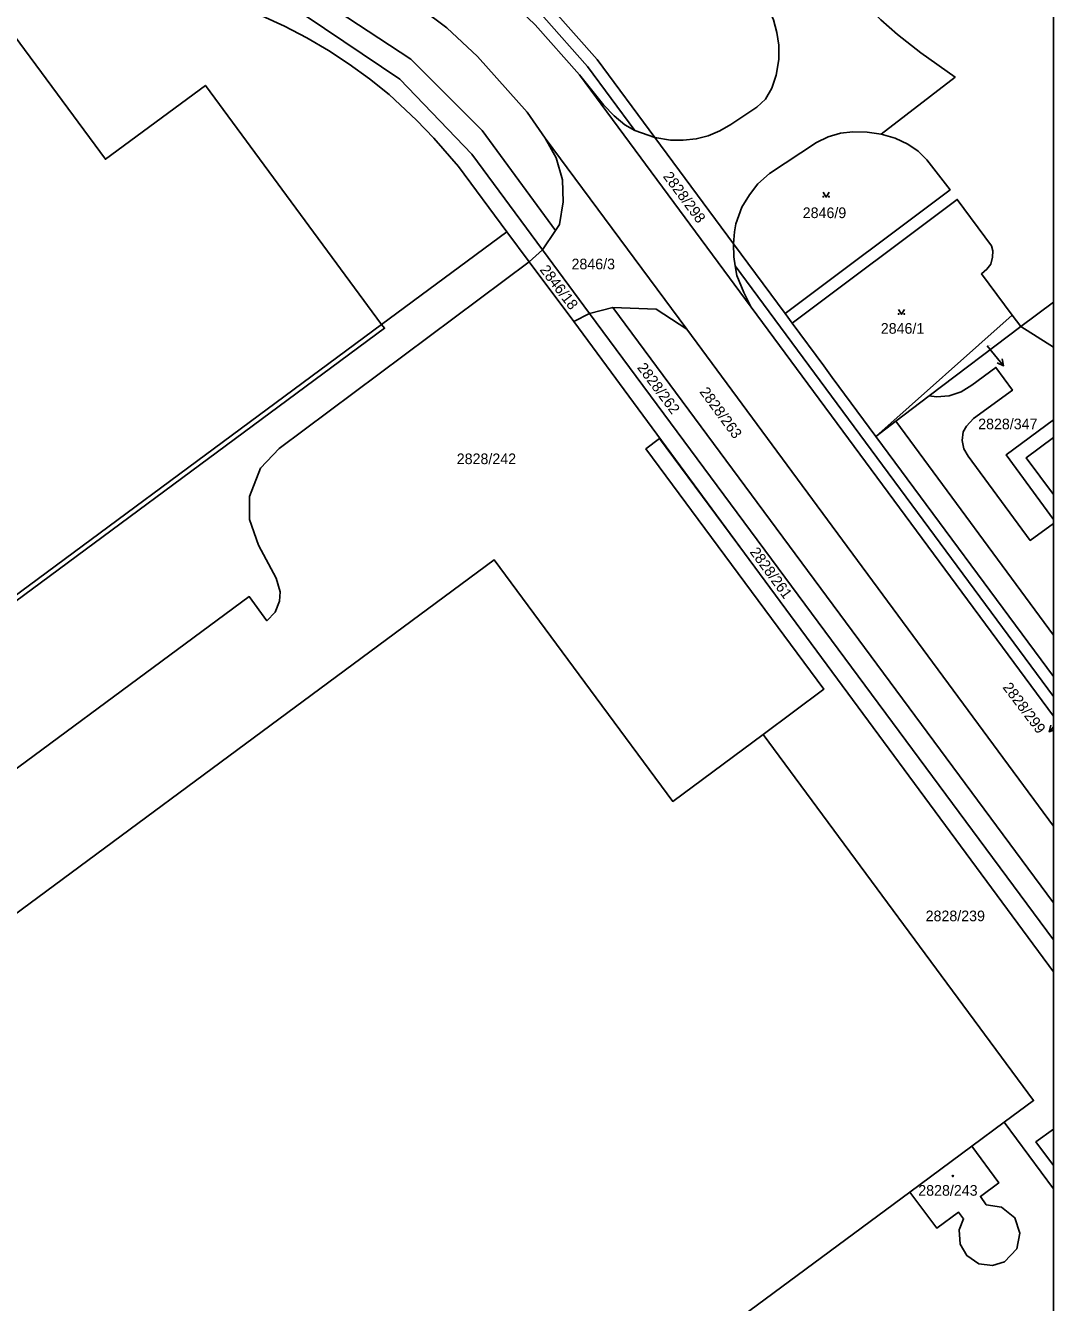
# Model space of a CAD drawing. Extents: x -596024 to -594475, y -1163820 to -1161957.
# Drawn here: x -594639.8 to -594475.5, y -1162870.2 to -1162666.2 of the extents above; entities that cross this region are included whole.
import ezdxf

# ---------------------------------------------------------------- set-up
doc = ezdxf.new("R2010")
doc.units = 0
for name, color, linetype in [('Level 1', 7, 'Continuous'), ('Level 4', 7, 'Continuous'), ('Level 5', 7, 'Continuous'), ('Level 57', 7, 'Continuous'), ('Level 60', 7, 'Continuous'), ('Vrstva 60', 7, 'Continuous'), ('Vrstva 63', 7, 'Continuous')]:
    doc.layers.add(name, color=color, linetype=linetype)

msp = doc.modelspace()

# ---------------------------------------------------------------- linework, layer by layer
at = {"layer": 'Level 1'}
for p, q in [((-594526.39, -1162704.58), (-594475.47, -1162773.41)), ((-594480.7, -1162714.25), (-594475.47, -1162710.38)), ((-594475.47, -1162812.28), (-594549.64, -1162712.2)), ((-594545.95, -1162711.2), (-594475.47, -1162806.38)), ((-594475.47, -1162776.52), (-594523.83, -1162711.14)), ((-594534.11, -1162714.66), (-594475.47, -1162794.09)), ((-594480.7, -1162714.25), (-594475.47, -1162717.54)), ((-594500.67, -1162729.38), (-594475.47, -1162763.57)), ((-594475.47, -1162770.19), (-594503.87, -1162731.81)), ((-594524.9, -1162750.49), (-594475.47, -1162817.37)), ((-594475.47, -1162852.08), (-594483.34, -1162841.43)), ((-594475.47, -1162848.34), (-594478.28, -1162844.57))]:
    msp.add_line(p, q, dxfattribs=at)
for points in [[(-594551.26, -1162674.05), (-594558.36, -1162666.03), (-594565.66, -1162658.99), (-594577.65, -1162649.97), (-594590.7, -1162643.08), (-594759.55, -1162570.1), (-594761.91, -1162568.41), (-594763.07, -1162566.87), (-594655.07, -1162613.29), (-594588.95, -1162641.84), (-594583.78, -1162644.35), (-594576.15, -1162648.76), (-594564.46, -1162657.42), (-594556.98, -1162664.83), (-594549.97, -1162672.7), (-594542.4, -1162682.94)], [(-594637.34, -1162618.87), (-594589.03, -1162639.76), (-594582.92, -1162642.66), (-594572.37, -1162648.95), (-594563.28, -1162655.94), (-594555.6, -1162663.54), (-594548.42, -1162671.61), (-594539.22, -1162684.04)], [(-594653.22, -1162627.5), (-594589.56, -1162655), (-594581.13, -1162660.01), (-594572.46, -1162666.54), (-594567.55, -1162671.08), (-594559.63, -1162680.02), (-594556.72, -1162684.16)], [(-594503.02, -1162683.5), (-594491.19, -1162674.4), (-594496.68, -1162670.54), (-594500.43, -1162667.61), (-594503.1, -1162665.26), (-594504.12, -1162664.19), (-594505.07, -1162662.99), (-594511.05, -1162654.73), (-594509.46, -1162653.57), (-594517.38, -1162642.69), (-594497.43, -1162627.94)], [(-594667.59, -1162629.51), (-594593.39, -1162661.54), (-594578.25, -1162671.55), (-594566.82, -1162682.95), (-594555.09, -1162698.89)], [(-594670.79, -1162631.97), (-594594.96, -1162664.65), (-594579.99, -1162674.71), (-594568.46, -1162686.71), (-594557.16, -1162701.99)], [(-594562.86, -1162699.12), (-594570.61, -1162688.69), (-594574.54, -1162684.16), (-594577.32, -1162681.29), (-594581.71, -1162677.2), (-594584.83, -1162674.7), (-594588.06, -1162672.33), (-594591.41, -1162670.15), (-594594.86, -1162668.13), (-594598.4, -1162666.27), (-594602.04, -1162664.6), (-594672.95, -1162634.08)], [(-594539.22, -1162684.04), (-594536.7, -1162684.49), (-594534.7, -1162684.48), (-594532.59, -1162684.27), (-594530.71, -1162683.78), (-594528.81, -1162682.99), (-594527.05, -1162681.98), (-594522.92, -1162679.2), (-594521.53, -1162677.92), (-594520.49, -1162676.15), (-594519.82, -1162674.1), (-594519.4, -1162671.56), (-594519.39, -1162669.31), (-594519.68, -1162667.29), (-594520.25, -1162665.22), (-594521.06, -1162663.38), (-594522.11, -1162661.61), (-594523.29, -1162659.98), (-594524.78, -1162658.6), (-594526.51, -1162657.53), (-594571.71, -1162638.03)], [(-594700.35, -1162711.11), (-594690.58, -1162703.9), (-594700.07, -1162691.02), (-594680.15, -1162676.33), (-594670.65, -1162689.17), (-594641.66, -1162667.75), (-594627.05, -1162687.52), (-594611.08, -1162675.73), (-594582.89, -1162713.92)], [(-594551.26, -1162674.05), (-594547.42, -1162678.85), (-594545.72, -1162680.58), (-594544.02, -1162682.03), (-594542.4, -1162682.94)], [(-594523.83, -1162711.14), (-594551.26, -1162674.05)], [(-594556.72, -1162684.16), (-594555.01, -1162687.28), (-594554, -1162690.8), (-594553.85, -1162694.33), (-594554.46, -1162697.96), (-594555.09, -1162698.89)], [(-594556.72, -1162684.16), (-594534.11, -1162714.66)], [(-594542.4, -1162682.94), (-594539.22, -1162684.04)], [(-594526.63, -1162701.05), (-594539.22, -1162684.04)], [(-594526.63, -1162701.05), (-594526.47, -1162699.11), (-594526.25, -1162697.87), (-594525.31, -1162695.19), (-594524.09, -1162693.19), (-594522.75, -1162691.47), (-594520.87, -1162689.8), (-594513.35, -1162684.83), (-594511.52, -1162683.93), (-594509.53, -1162683.35), (-594507.53, -1162683.17), (-594505.25, -1162683.2), (-594503.02, -1162683.5)], [(-594503.02, -1162683.5), (-594500.8, -1162684.17), (-594498.77, -1162685.12), (-594497.09, -1162686.25), (-594495.71, -1162687.62), (-594492, -1162692.41), (-594518.38, -1162712.2)], [(-594517.25, -1162713.74), (-594490.86, -1162693.95), (-594485.38, -1162701.35), (-594485.18, -1162702.16), (-594485.21, -1162703.2), (-594485.51, -1162704.3), (-594486.12, -1162705.11), (-594486.98, -1162705.85), (-594482.06, -1162712.43)], [(-594582.89, -1162713.92), (-594562.86, -1162699.12)], [(-594562.86, -1162699.12), (-594559.32, -1162703.91)], [(-594555.09, -1162698.89), (-594557.16, -1162701.99)], [(-594557.16, -1162701.99), (-594559.32, -1162703.91)], [(-594557.16, -1162701.99), (-594549.64, -1162712.2)], [(-594526.39, -1162704.58), (-594526.6, -1162703.14), (-594526.63, -1162701.05)], [(-594518.38, -1162712.2), (-594526.63, -1162701.05)], [(-594767.69, -1162878.28), (-594731.42, -1162851.56), (-594728.59, -1162855.41), (-594718.13, -1162847.69), (-594720.96, -1162843.8), (-594681.43, -1162814.54), (-594666.81, -1162803.72), (-594663.92, -1162807.58), (-594653.5, -1162799.86), (-594656.32, -1162795.98), (-594604.07, -1162757.43), (-594601.23, -1162761.29), (-594599.92, -1162759.9), (-594599.2, -1162758.17), (-594599.1, -1162756.65), (-594599.76, -1162754.49), (-594602.56, -1162749.18), (-594604.01, -1162745.1), (-594604, -1162741.41), (-594602.26, -1162736.89), (-594599.26, -1162733.74), (-594559.32, -1162703.91)], [(-594559.32, -1162703.91), (-594552.15, -1162713.45)], [(-594523.83, -1162711.14), (-594524.98, -1162708.84), (-594526.11, -1162706.08), (-594526.39, -1162704.58)], [(-594552.15, -1162713.45), (-594549.64, -1162712.2)], [(-594549.64, -1162712.2), (-594545.95, -1162711.2)], [(-594545.95, -1162711.2), (-594539, -1162711.47), (-594534.11, -1162714.66)], [(-594517.25, -1162713.74), (-594518.38, -1162712.2)], [(-594503.87, -1162731.81), (-594482.06, -1162712.43)], [(-594482.06, -1162712.43), (-594480.7, -1162714.25)], [(-594802.17, -1162876), (-594657.54, -1162769.1), (-594582.89, -1162713.92)], [(-594802.17, -1162876), (-594801.77, -1162876.54), (-594657.08, -1162769.72), (-594582.43, -1162714.54), (-594582.89, -1162713.92)], [(-594524.9, -1162750.49), (-594552.15, -1162713.45)], [(-594503.87, -1162731.81), (-594510.86, -1162722.38), (-594512.2, -1162720.56), (-594517.25, -1162713.74)], [(-594495.35, -1162725.35), (-594480.7, -1162714.25)], [(-594495.35, -1162725.35), (-594494.15, -1162725.51), (-594492.13, -1162725.32), (-594490.22, -1162724.67), (-594488.51, -1162723.62), (-594484.68, -1162720.8), (-594482.04, -1162724.43), (-594488.24, -1162728.98), (-594489.4, -1162730.18), (-594489.89, -1162731.11), (-594490.05, -1162732.46), (-594489.78, -1162733.79), (-594489.12, -1162734.96), (-594479.18, -1162748.43), (-594475.47, -1162745.74)], [(-594500.67, -1162729.38), (-594495.35, -1162725.35)], [(-594475.47, -1162745.1), (-594483.04, -1162734.77), (-594475.47, -1162729.17)], [(-594503.87, -1162731.81), (-594500.67, -1162729.38)], [(-594524.9, -1162750.49), (-594538.44, -1162732.16), (-594540.65, -1162733.81), (-594512.21, -1162772.24), (-594521.89, -1162779.47)], [(-594475.47, -1162741.11), (-594479.82, -1162735.23), (-594475.47, -1162732.02)], [(-594521.89, -1162779.47), (-594536.35, -1162790.14), (-594549.51, -1162772.36), (-594564.9, -1162751.56), (-594669.66, -1162828.98), (-594777.81, -1162908.91)], [(-594521.89, -1162779.47), (-594478.66, -1162837.97), (-594483.34, -1162841.43)], [(-594483.34, -1162841.43), (-594488.52, -1162845.26)], [(-594478.28, -1162844.57), (-594475.49, -1162842.54), (-594475.47, -1162842.57)], [(-594488.52, -1162845.26), (-594484.22, -1162851.12), (-594487.15, -1162853.28), (-594486.23, -1162854.61), (-594483.78, -1162854.99), (-594481.64, -1162856.68), (-594480.84, -1162859.16), (-594481.34, -1162861.66), (-594483.3, -1162863.73), (-594485.21, -1162864.34), (-594487.42, -1162864.06), (-594489.35, -1162862.73), (-594490.39, -1162860.92), (-594490.53, -1162858.64), (-594489.85, -1162856.86), (-594490.65, -1162855.81), (-594494.12, -1162858.37), (-594498.44, -1162852.59)], [(-594488.52, -1162845.26), (-594498.44, -1162852.59)], [(-594498.44, -1162852.59), (-594703.6, -1163004.2)]]:
    msp.add_lwpolyline(points, dxfattribs=at)
at = {"layer": 'Level 5'}
for points in [[(-594512.31, -1162692.81), (-594511.81, -1162693.56), (-594511.31, -1162692.81)], [(-594500.27, -1162711.56), (-594499.77, -1162712.31), (-594499.27, -1162711.56)]]:
    msp.add_lwpolyline(points, dxfattribs=at)
for centre, radius in [((-594512.26, -1162693.51), 0.05), ((-594511.36, -1162693.51), 0.05), ((-594500.22, -1162712.26), 0.05), ((-594499.32, -1162712.26), 0.05), ((-594491.57, -1162850.02), 0.09), ((-594491.57, -1162850.02), 0.0521)]:
    msp.add_circle(centre, radius, dxfattribs=at)
at = {"layer": 'Level 57'}
for p, q in [((-594486.08, -1162717.35), (-594485.37, -1162718.21)), ((-594485.37, -1162718.21), (-594483.45, -1162720.52)), ((-594475.47, -1162778.23), (-594476.18, -1162779.03))]:
    msp.add_line(p, q, dxfattribs=at)
for points in [[(-594483.7, -1162719.43), (-594483.45, -1162720.52), (-594484.47, -1162720.07)], [(-594475.47, -1162778.74), (-594476.18, -1162779.03), (-594475.89, -1162777.95)]]:
    msp.add_lwpolyline(points, dxfattribs=at)
at = {"layer": 'Level 60'}
for points in [[(-594588.95, -1162641.84), (-594583.78, -1162644.35), (-594576.15, -1162648.76), (-594564.46, -1162657.42), (-594556.98, -1162664.83), (-594549.97, -1162672.7), (-594542.4, -1162682.94), (-594544.02, -1162682.03), (-594545.72, -1162680.58), (-594547.42, -1162678.85), (-594551.26, -1162674.05), (-594558.36, -1162666.03), (-594565.66, -1162658.99), (-594577.65, -1162649.97), (-594590.7, -1162643.08), (-594759.55, -1162570.1), (-594761.91, -1162568.41), (-594763.07, -1162566.87), (-594655.07, -1162613.29)], [(-594589.56, -1162655), (-594581.13, -1162660.01), (-594572.46, -1162666.54), (-594567.55, -1162671.08), (-594559.63, -1162680.02), (-594556.72, -1162684.16), (-594555.01, -1162687.28), (-594554, -1162690.8), (-594553.85, -1162694.33), (-594554.46, -1162697.96), (-594555.09, -1162698.89), (-594566.82, -1162682.95), (-594578.25, -1162671.55), (-594593.39, -1162661.54), (-594667.59, -1162629.51), (-594667.35, -1162629.35), (-594665.09, -1162628.27), (-594663.17, -1162627.64), (-594661.21, -1162627.21), (-594659.25, -1162626.98), (-594657.22, -1162626.97), (-594655.22, -1162627.17), (-594653.22, -1162627.5)], [(-594670.79, -1162631.97), (-594669.02, -1162630.43), (-594667.59, -1162629.51), (-594593.39, -1162661.54), (-594578.25, -1162671.55), (-594566.82, -1162682.95), (-594555.09, -1162698.89), (-594557.16, -1162701.99), (-594568.46, -1162686.71), (-594579.99, -1162674.71), (-594594.96, -1162664.65)], [(-594562.86, -1162699.12), (-594570.61, -1162688.69), (-594574.54, -1162684.16), (-594577.32, -1162681.29), (-594581.71, -1162677.2), (-594584.83, -1162674.7), (-594588.06, -1162672.33), (-594591.41, -1162670.15), (-594594.86, -1162668.13), (-594598.4, -1162666.27), (-594602.04, -1162664.6), (-594672.95, -1162634.08), (-594672.04, -1162633.05), (-594670.79, -1162631.97), (-594594.96, -1162664.65), (-594579.99, -1162674.71), (-594568.46, -1162686.71), (-594557.16, -1162701.99), (-594559.32, -1162703.91)], [(-594657.54, -1162769.1), (-594802.17, -1162876), (-594816.13, -1162857.08), (-594845.04, -1162817.92), (-594700.35, -1162711.11), (-594690.58, -1162703.9), (-594700.07, -1162691.02), (-594680.15, -1162676.33), (-594670.65, -1162689.17), (-594641.66, -1162667.75), (-594627.05, -1162687.52), (-594611.08, -1162675.73), (-594582.89, -1162713.92)], [(-594524.98, -1162708.84), (-594523.83, -1162711.14), (-594551.26, -1162674.05), (-594547.42, -1162678.85), (-594545.72, -1162680.58), (-594544.02, -1162682.03), (-594542.4, -1162682.94), (-594539.22, -1162684.04), (-594526.63, -1162701.05), (-594526.6, -1162703.14), (-594526.39, -1162704.58), (-594526.11, -1162706.08)], [(-594555.01, -1162687.28), (-594556.72, -1162684.16), (-594534.11, -1162714.66), (-594539, -1162711.47), (-594545.95, -1162711.2), (-594549.64, -1162712.2), (-594557.16, -1162701.99), (-594555.09, -1162698.89), (-594554.46, -1162697.96), (-594553.85, -1162694.33), (-594554, -1162690.8)], [(-594518.38, -1162712.2), (-594526.63, -1162701.05), (-594526.47, -1162699.11), (-594526.25, -1162697.87), (-594525.31, -1162695.19), (-594524.09, -1162693.19), (-594522.75, -1162691.47), (-594520.87, -1162689.8), (-594513.35, -1162684.83), (-594511.52, -1162683.93), (-594509.53, -1162683.35), (-594507.53, -1162683.17), (-594505.25, -1162683.2), (-594503.02, -1162683.5), (-594500.8, -1162684.17), (-594498.77, -1162685.12), (-594497.09, -1162686.25), (-594495.71, -1162687.62), (-594492, -1162692.41)], [(-594517.25, -1162713.74), (-594490.86, -1162693.95), (-594485.38, -1162701.35), (-594485.18, -1162702.16), (-594485.21, -1162703.2), (-594485.51, -1162704.3), (-594486.12, -1162705.11), (-594486.98, -1162705.85), (-594482.06, -1162712.43), (-594503.87, -1162731.81), (-594510.86, -1162722.38), (-594512.2, -1162720.56)], [(-594557.16, -1162701.99), (-594549.64, -1162712.2), (-594552.15, -1162713.45), (-594559.32, -1162703.91)], [(-594482.06, -1162712.43), (-594480.7, -1162714.25), (-594495.35, -1162725.35), (-594500.67, -1162729.38), (-594503.87, -1162731.81)], [(-594657.08, -1162769.72), (-594801.77, -1162876.54), (-594802.17, -1162876), (-594657.54, -1162769.1), (-594582.89, -1162713.92), (-594582.43, -1162714.54)], [(-594521.89, -1162779.47), (-594478.66, -1162837.97), (-594483.34, -1162841.43), (-594488.52, -1162845.26), (-594498.44, -1162852.59), (-594703.6, -1163004.2), (-594706.05, -1163006.01), (-594777.81, -1162908.91), (-594669.66, -1162828.98), (-594564.9, -1162751.56), (-594549.51, -1162772.36), (-594536.35, -1162790.14)], [(-594488.52, -1162845.26), (-594484.22, -1162851.12), (-594487.15, -1162853.28), (-594486.23, -1162854.61), (-594483.78, -1162854.99), (-594481.64, -1162856.68), (-594480.84, -1162859.16), (-594481.34, -1162861.66), (-594483.3, -1162863.73), (-594485.21, -1162864.34), (-594487.42, -1162864.06), (-594489.35, -1162862.73), (-594490.39, -1162860.92), (-594490.53, -1162858.64), (-594489.85, -1162856.86), (-594490.65, -1162855.81), (-594494.12, -1162858.37), (-594498.44, -1162852.59)]]:
    msp.add_lwpolyline(points, close=True, dxfattribs=at)
for points in [[(-594672.95, -1162634.08), (-594602.04, -1162664.6), (-594598.4, -1162666.27), (-594594.86, -1162668.13), (-594591.41, -1162670.15), (-594588.06, -1162672.33), (-594584.83, -1162674.7), (-594581.71, -1162677.2), (-594577.32, -1162681.29), (-594574.54, -1162684.16), (-594570.61, -1162688.69), (-594562.86, -1162699.12), (-594582.89, -1162713.92), (-594611.08, -1162675.73), (-594627.05, -1162687.52), (-594641.66, -1162667.75)], [(-594520.25, -1162665.22), (-594519.68, -1162667.29), (-594519.39, -1162669.31), (-594519.4, -1162671.56), (-594519.82, -1162674.1), (-594520.49, -1162676.15), (-594521.53, -1162677.92), (-594522.92, -1162679.2), (-594527.05, -1162681.98), (-594528.81, -1162682.99), (-594530.71, -1162683.78), (-594532.59, -1162684.27), (-594534.7, -1162684.48), (-594536.7, -1162684.49), (-594539.22, -1162684.04), (-594548.42, -1162671.61), (-594555.6, -1162663.54)], [(-594503.1, -1162665.26), (-594500.43, -1162667.61), (-594496.68, -1162670.54), (-594491.19, -1162674.4), (-594503.02, -1162683.5), (-594505.25, -1162683.2), (-594507.53, -1162683.17), (-594509.53, -1162683.35), (-594511.52, -1162683.93), (-594513.35, -1162684.83), (-594520.87, -1162689.8), (-594522.75, -1162691.47), (-594524.09, -1162693.19), (-594525.31, -1162695.19), (-594526.25, -1162697.87), (-594526.47, -1162699.11), (-594526.63, -1162701.05), (-594539.22, -1162684.04), (-594536.7, -1162684.49), (-594534.7, -1162684.48), (-594532.59, -1162684.27), (-594530.71, -1162683.78), (-594528.81, -1162682.99), (-594527.05, -1162681.98), (-594522.92, -1162679.2), (-594521.53, -1162677.92), (-594520.49, -1162676.15), (-594519.82, -1162674.1), (-594519.4, -1162671.56), (-594519.39, -1162669.31), (-594519.68, -1162667.29), (-594520.25, -1162665.22)], [(-594656.32, -1162795.98), (-594604.07, -1162757.43), (-594601.23, -1162761.29), (-594599.92, -1162759.9), (-594599.2, -1162758.17), (-594599.1, -1162756.65), (-594599.76, -1162754.49), (-594602.56, -1162749.18), (-594604.01, -1162745.1), (-594604, -1162741.41), (-594602.26, -1162736.89), (-594599.26, -1162733.74), (-594559.32, -1162703.91), (-594552.15, -1162713.45), (-594524.9, -1162750.49), (-594538.44, -1162732.16), (-594540.65, -1162733.81), (-594512.21, -1162772.24), (-594521.89, -1162779.47), (-594536.35, -1162790.14), (-594549.51, -1162772.36), (-594564.9, -1162751.56), (-594669.66, -1162828.98)]]:
    msp.add_lwpolyline(points, dxfattribs=at)
at = {"layer": 'Vrstva 60'}
for points in [[(-594653.22, -1162627.5), (-594589.56, -1162655), (-594581.13, -1162660.01), (-594572.46, -1162666.54), (-594567.55, -1162671.08), (-594559.63, -1162680.02), (-594556.72, -1162684.16), (-594534.11, -1162714.66), (-594475.47, -1162794.09), (-594475.47, -1162776.52), (-594523.83, -1162711.14), (-594551.26, -1162674.05), (-594558.36, -1162666.03), (-594565.66, -1162658.99), (-594577.65, -1162649.97), (-594590.7, -1162643.08), (-594759.55, -1162570.1)], [(-594655.07, -1162613.29), (-594588.95, -1162641.84), (-594583.78, -1162644.35), (-594576.15, -1162648.76), (-594564.46, -1162657.42), (-594556.98, -1162664.83), (-594549.97, -1162672.7), (-594542.4, -1162682.94), (-594539.22, -1162684.04), (-594548.42, -1162671.61), (-594555.6, -1162663.54), (-594563.28, -1162655.94), (-594572.37, -1162648.95), (-594582.92, -1162642.66), (-594589.03, -1162639.76), (-594637.34, -1162618.87), (-594639.44, -1162617.96), (-594654.41, -1162611.49)], [(-594503.1, -1162665.26), (-594500.43, -1162667.61), (-594496.68, -1162670.54), (-594491.19, -1162674.4), (-594503.02, -1162683.5), (-594500.8, -1162684.17), (-594498.77, -1162685.12), (-594497.09, -1162686.25), (-594495.71, -1162687.62), (-594492, -1162692.41), (-594518.38, -1162712.2), (-594517.25, -1162713.74), (-594490.86, -1162693.95), (-594485.38, -1162701.35), (-594485.18, -1162702.16), (-594485.21, -1162703.2), (-594485.51, -1162704.3), (-594486.12, -1162705.11), (-594486.98, -1162705.85), (-594482.06, -1162712.43), (-594480.7, -1162714.25), (-594475.47, -1162710.38), (-594475.47, -1162657.69)], [(-594656.32, -1162795.98), (-594604.07, -1162757.43), (-594601.23, -1162761.29), (-594599.92, -1162759.9), (-594599.2, -1162758.17), (-594599.1, -1162756.65), (-594599.76, -1162754.49), (-594602.56, -1162749.18), (-594604.01, -1162745.1), (-594604, -1162741.41), (-594602.26, -1162736.89), (-594599.26, -1162733.74), (-594559.32, -1162703.91), (-594562.86, -1162699.12), (-594582.89, -1162713.92), (-594582.43, -1162714.54), (-594657.08, -1162769.72)]]:
    msp.add_lwpolyline(points, dxfattribs=at)
for points in [[(-594475.47, -1162770.19), (-594503.87, -1162731.81), (-594510.86, -1162722.38), (-594512.2, -1162720.56), (-594517.25, -1162713.74), (-594518.38, -1162712.2), (-594526.63, -1162701.05), (-594526.6, -1162703.14), (-594526.39, -1162704.58), (-594475.47, -1162773.41)], [(-594475.47, -1162776.52), (-594475.47, -1162773.41), (-594526.39, -1162704.58), (-594526.11, -1162706.08), (-594524.98, -1162708.84), (-594523.83, -1162711.14)], [(-594475.47, -1162717.54), (-594475.47, -1162710.38), (-594480.7, -1162714.25)], [(-594475.47, -1162817.37), (-594475.47, -1162812.28), (-594549.64, -1162712.2), (-594552.15, -1162713.45), (-594524.9, -1162750.49)], [(-594475.47, -1162812.28), (-594475.47, -1162806.38), (-594545.95, -1162711.2), (-594549.64, -1162712.2)], [(-594475.47, -1162806.38), (-594475.47, -1162794.09), (-594534.11, -1162714.66), (-594539, -1162711.47), (-594545.95, -1162711.2)], [(-594475.47, -1162745.74), (-594475.47, -1162745.1), (-594483.04, -1162734.77), (-594475.47, -1162729.17), (-594475.47, -1162717.54), (-594480.7, -1162714.25), (-594495.35, -1162725.35), (-594494.15, -1162725.51), (-594492.13, -1162725.32), (-594490.22, -1162724.67), (-594488.51, -1162723.62), (-594484.68, -1162720.8), (-594482.04, -1162724.43), (-594488.24, -1162728.98), (-594489.4, -1162730.18), (-594489.89, -1162731.11), (-594490.05, -1162732.46), (-594489.78, -1162733.79), (-594489.12, -1162734.96), (-594479.18, -1162748.43)], [(-594475.47, -1162763.57), (-594475.47, -1162745.74), (-594479.18, -1162748.43), (-594489.12, -1162734.96), (-594489.78, -1162733.79), (-594490.05, -1162732.46), (-594489.89, -1162731.11), (-594489.4, -1162730.18), (-594488.24, -1162728.98), (-594482.04, -1162724.43), (-594484.68, -1162720.8), (-594488.51, -1162723.62), (-594490.22, -1162724.67), (-594492.13, -1162725.32), (-594494.15, -1162725.51), (-594495.35, -1162725.35), (-594500.67, -1162729.38)], [(-594475.47, -1162741.11), (-594479.82, -1162735.23), (-594475.47, -1162732.02), (-594475.47, -1162729.17), (-594483.04, -1162734.77), (-594475.47, -1162745.1)], [(-594475.47, -1162770.19), (-594475.47, -1162763.57), (-594500.67, -1162729.38), (-594503.87, -1162731.81)], [(-594475.47, -1162852.08), (-594475.47, -1162848.34), (-594478.28, -1162844.57), (-594475.49, -1162842.54), (-594475.47, -1162842.57), (-594475.47, -1162817.37), (-594524.9, -1162750.49), (-594538.44, -1162732.16), (-594540.65, -1162733.81), (-594512.21, -1162772.24), (-594521.89, -1162779.47), (-594478.66, -1162837.97), (-594483.34, -1162841.43)], [(-594475.47, -1162741.11), (-594475.47, -1162732.02), (-594479.82, -1162735.23)], [(-594475.47, -1162872.88), (-594475.47, -1162852.08), (-594483.34, -1162841.43), (-594488.52, -1162845.26), (-594484.22, -1162851.12), (-594487.15, -1162853.28), (-594486.23, -1162854.61), (-594483.78, -1162854.99), (-594481.64, -1162856.68), (-594480.84, -1162859.16), (-594481.34, -1162861.66), (-594483.3, -1162863.73), (-594485.21, -1162864.34), (-594487.42, -1162864.06), (-594489.35, -1162862.73), (-594490.39, -1162860.92), (-594490.53, -1162858.64), (-594489.85, -1162856.86), (-594490.65, -1162855.81), (-594494.12, -1162858.37), (-594498.44, -1162852.59), (-594703.6, -1163004.2), (-594685.72, -1163028.42), (-594559.71, -1162935.07)], [(-594475.47, -1162848.34), (-594475.47, -1162842.57), (-594475.49, -1162842.54), (-594478.28, -1162844.57)]]:
    msp.add_lwpolyline(points, close=True, dxfattribs=at)
at = {"layer": 'Vrstva 63'}
msp.add_lwpolyline([(-594475.47, -1163820.23), (-596024.42, -1163820.23), (-596024.42, -1161956.88), (-594475.47, -1161956.88)], close=True, dxfattribs=at)

# ---------------------------------------------------------------- texts
at = {"layer": 'Level 4'}
for s, rotation, p in [('2828/298', 306.5299, (-594537.98, -1162690.28)), ('2846/18', 307.3, (-594557.69, -1162705.21)), ('2828/262', 306.8, (-594542.12, -1162720.84)), ('2828/263', 306.3, (-594532.14, -1162724.71)), ('2828/261', 306.3054, (-594524.11, -1162750.3))]:
    msp.add_text(s, height=1.7, rotation=rotation, dxfattribs=at).set_placement(p)
for s, height, p in [('2846/9', 1.7, (-594515.56, -1162696.93)), ('2846/3', 1.7, (-594552.53, -1162705.12)), ('2846/1', 1.7, (-594503.08, -1162715.41)), ('2828/337', 0.1, (-594486.08, -1162717.35)), ('2828/347', 1.7, (-594487.51, -1162730.68)), ('2828/242', 1.7, (-594570.88, -1162736.25)), ('2828/239', 1.7, (-594495.91, -1162809.3)), ('2828/243', 1.7, (-594497.09, -1162853.17))]:
    msp.add_text(s, height=height, dxfattribs=at).set_placement(p)
at = {"layer": 'Level 57'}
msp.add_text('2828/299', height=1.7, rotation=307.1, dxfattribs=at).set_placement((-594483.68, -1162771.93))

doc.saveas('drawing.dxf')
